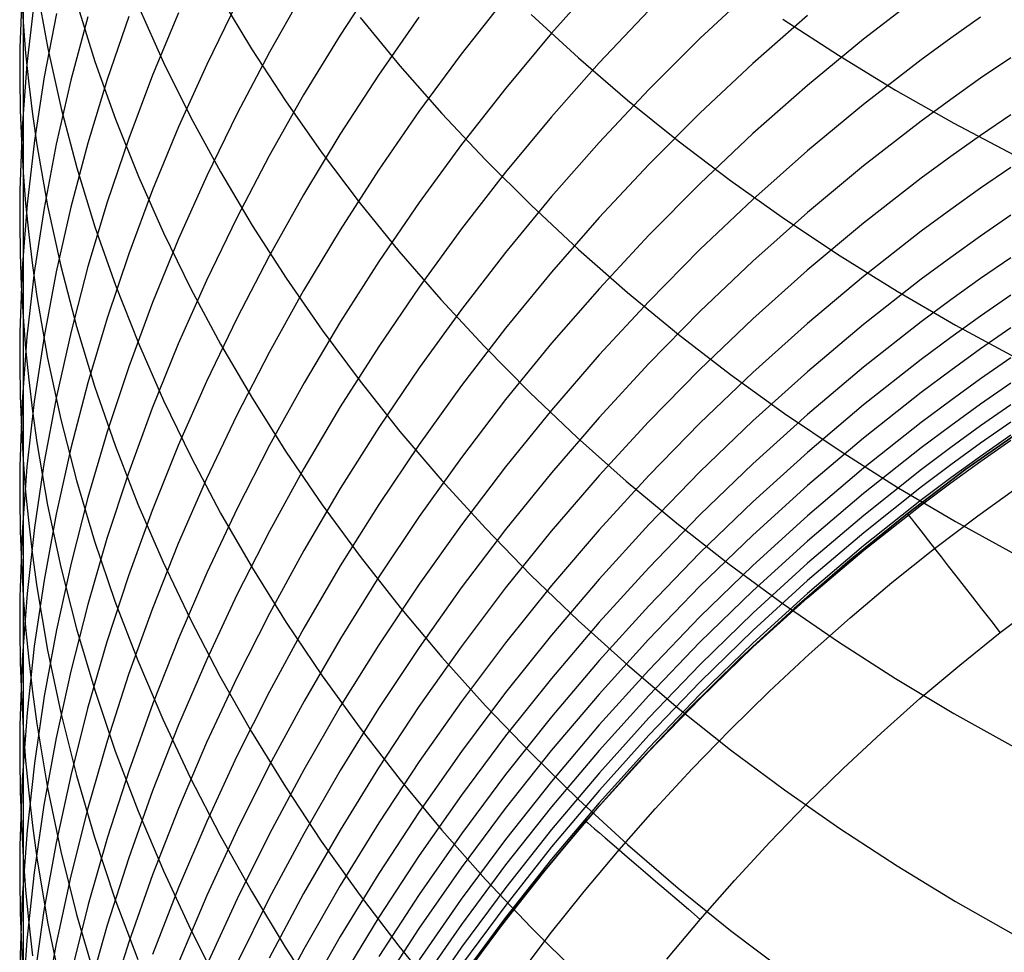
# Model space of a CAD drawing. Extents: x -383 to 1849, y -1185 to -529.
# Tile 441 of 656: x 397.01 to 403.52, y -1096.02 to -1089.85. Entities that reach past the tile are written whole.
import ezdxf

# ---------------------------------------------------------------- set-up
doc = ezdxf.new("R2010")
doc.units = 0
doc.layers.add('PREDEFINITO', color=7, linetype='CONTINUOUS')

msp = doc.modelspace()

# ---------------------------------------------------------------- linework, layer by layer
at = {"layer": 'PREDEFINITO'}
for p, q in [((397.0289, -1088.8417, 627.7643), (397.0284, -1089.8662, 626.3272)), ((399.3802, -1089.5615, 609.1299), (399.1258, -1089.9508, 609.2903)), ((400.8428, -1089.5819, 604.1133), (400.5267, -1089.9371, 604.234)), ((397.0222, -1089.6207, 624.0932), (397.007, -1090.0342, 624.3514)), ((397.1201, -1089.6425, 628.312), (397.1912, -1090.0404, 628.5846)), ((401.8589, -1089.6466, 600.9107), (401.5086, -1089.9737, 601.0063)), ((397.0166, -1089.6626, 626.194), (397.0284, -1089.8662, 626.3272)), ((397.1013, -1089.7263, 622.1357), (397.0529, -1090.1438, 622.3845)), ((398.3307, -1089.6927, 635.1372), (398.5405, -1090.042, 635.4112)), ((398.886, -1089.6632, 610.908), (398.6581, -1090.0633, 611.0828)), ((400.2199, -1089.7065, 605.8057), (399.9276, -1090.0774, 605.9407)), ((402.9742, -1089.6828, 597.7796), (402.5922, -1089.9768, 597.8518)), ((397.3828, -1089.7404, 630.5747), (397.5031, -1090.1256, 630.851)), ((397.7905, -1089.7622, 632.8543), (397.9571, -1090.1312, 633.1312)), ((398.4436, -1089.737, 612.7102), (398.243, -1090.1449, 612.8987)), ((401.1695, -1089.7875, 602.5558), (400.8417, -1090.1344, 602.6656)), ((397.2483, -1089.807, 620.2091), (397.1674, -1090.2269, 620.4476)), ((397.4565, -1089.8299, 618.2924), (397.3442, -1090.2497, 618.5193)), ((397.7268, -1089.8274, 616.4051), (397.5841, -1090.2454, 616.6199)), ((398.0569, -1089.8024, 614.548), (397.8849, -1090.2168, 614.7501)), ((399.2584, -1089.8341, 637.6664), (399.5226, -1090.1552, 637.9304)), ((399.6471, -1089.8316, 607.5324), (399.3798, -1090.2162, 607.6817)), ((400.3902, -1089.8142, 640.1539), (400.7034, -1090.1014, 640.4012)), ((402.2201, -1089.8215, 599.3785), (401.859, -1090.1388, 599.4641)), ((402.0572, -1089.8445, 642.7816), (402.4247, -1090.0841, 642.9985)), ((403.366, -1089.8324, 596.2633), (403.1687, -1089.9717, 596.2944)), ((397.0284, -1089.8662, 626.3272), (397.028, -1090.86, 624.8682)), ((397.0284, -1089.8662, 626.3272), (397.0445, -1090.0695, 626.4603)), ((399.1258, -1089.9508, 609.2903), (398.8844, -1090.3472, 609.4539)), ((400.5267, -1089.9371, 604.234), (400.2224, -1090.3019, 604.3583)), ((401.5086, -1089.9737, 601.0063), (401.1695, -1090.3119, 601.1056)), ((402.5922, -1089.9768, 597.8518), (402.2206, -1090.2835, 597.9276)), ((403.1687, -1089.9717, 596.2944), (402.9739, -1090.1144, 596.3263)), ((397.007, -1090.0342, 624.3514), (397.0058, -1090.2408, 624.4806)), ((397.1912, -1090.0404, 628.5846), (397.2791, -1090.4362, 628.8562)), ((398.5405, -1090.042, 635.4112), (398.7642, -1090.3859, 635.6815)), ((397.0445, -1090.0695, 626.4603), (397.065, -1090.2726, 626.5933)), ((398.6581, -1090.0633, 611.0828), (398.4437, -1090.4696, 611.2607)), ((399.9276, -1090.0774, 605.9407), (399.6477, -1090.4568, 606.079)), ((400.7034, -1090.1014, 640.4012), (401.0281, -1090.3807, 640.6421)), ((402.4247, -1090.0841, 642.9985), (402.8022, -1090.3142, 643.2074)), ((402.9739, -1090.1144, 596.3263), (402.5918, -1090.4098, 596.3928)), ((403.5663, -1090.1004, 594.7745), (403.3664, -1090.2368, 594.8021)), ((397.0529, -1090.1438, 622.3845), (397.0211, -1090.562, 622.634)), ((397.5031, -1090.1256, 630.851), (397.6392, -1090.5075, 631.1253)), ((397.9571, -1090.1312, 633.1312), (398.1386, -1090.496, 633.4053)), ((398.243, -1090.1449, 612.8987), (398.0565, -1090.5581, 613.09)), ((399.5226, -1090.1552, 637.9304), (399.7995, -1090.4698, 638.1893)), ((400.8417, -1090.1344, 602.6656), (400.5255, -1090.4914, 602.779)), ((401.859, -1090.1388, 599.4641), (401.5087, -1090.4677, 599.5532)), ((397.0058, -1090.2408, 624.4806), (397.0089, -1090.4474, 624.6098)), ((397.1674, -1090.2269, 620.4476), (397.1026, -1090.6482, 620.6872)), ((397.5841, -1090.2454, 616.6199), (397.4564, -1090.6666, 616.8367)), ((397.8849, -1090.2168, 614.7501), (397.7274, -1090.6354, 614.9546)), ((399.3798, -1090.2162, 607.6817), (399.1253, -1090.6086, 607.8343)), ((403.3664, -1090.2368, 594.8021), (403.1689, -1090.3766, 594.8305)), ((397.065, -1090.2726, 626.5933), (397.0899, -1090.4752, 626.7261)), ((397.3442, -1090.2497, 618.5193), (397.2475, -1090.672, 618.7479)), ((400.2224, -1090.3019, 604.3583), (399.9303, -1090.6758, 604.486)), ((401.1695, -1090.3119, 601.1056), (400.8416, -1090.6609, 601.2085)), ((402.2206, -1090.2835, 597.9276), (401.8596, -1090.6024, 598.0068)), ((398.8844, -1090.3472, 609.4539), (398.6564, -1090.7503, 609.6206)), ((402.8022, -1090.3142, 643.2074), (403.1895, -1090.5344, 643.4079)), ((403.1689, -1090.3766, 594.8305), (402.974, -1090.5199, 594.8597)), ((397.2791, -1090.4362, 628.8562), (397.3833, -1090.8294, 629.1263)), ((398.7642, -1090.3859, 635.6815), (399.0016, -1090.7242, 635.9476)), ((401.0281, -1090.3807, 640.6421), (401.364, -1090.6517, 640.8764)), ((402.5918, -1090.4098, 596.3928), (402.2201, -1090.7179, 596.4626)), ((397.0089, -1090.4474, 624.6098), (397.0163, -1090.6538, 624.739)), ((397.0899, -1090.4752, 626.7261), (397.1189, -1090.6775, 626.8588)), ((397.6392, -1090.5075, 631.1253), (397.7908, -1090.8859, 631.3975)), ((398.1386, -1090.496, 633.4053), (398.3347, -1090.8561, 633.6762)), ((398.4437, -1090.4696, 611.2607), (398.2433, -1090.8816, 611.4413)), ((399.6477, -1090.4568, 606.079), (399.3803, -1090.8444, 606.2208)), ((399.7995, -1090.4698, 638.1893), (400.0888, -1090.7773, 638.4428)), ((400.5255, -1090.4914, 602.779), (400.2211, -1090.8581, 602.8959)), ((401.5087, -1090.4677, 599.5532), (401.1696, -1090.8079, 599.6457)), ((403.5659, -1090.478, 593.3033), (403.366, -1090.6148, 593.3283)), ((397.0211, -1090.562, 622.634), (397.0062, -1090.9805, 622.884)), ((398.0565, -1090.5581, 613.09), (397.8844, -1090.976, 613.2837)), ((402.974, -1090.5199, 594.8597), (402.5918, -1090.8163, 594.9206)), ((403.1895, -1090.5344, 643.4079), (403.5861, -1090.7445, 643.5997)), ((397.7274, -1090.6354, 614.9546), (397.5847, -1091.0578, 615.1613)), ((399.1253, -1090.6086, 607.8343), (398.884, -1091.008, 607.99)), ((401.8596, -1090.6024, 598.0068), (401.5094, -1090.9331, 598.0894)), ((403.366, -1090.6148, 593.3283), (403.1685, -1090.7551, 593.3541)), ((397.0163, -1090.6538, 624.739), (397.028, -1090.86, 624.8682)), ((397.1026, -1090.6482, 620.6872), (397.0541, -1091.0707, 620.9277)), ((397.1189, -1090.6775, 626.8588), (397.1898, -1091.0805, 627.1234)), ((397.2475, -1090.672, 618.7479), (397.1666, -1091.0962, 618.9778)), ((397.4564, -1090.6666, 616.8367), (397.3442, -1091.0908, 617.0552)), ((399.9303, -1090.6758, 604.486), (399.6505, -1091.0585, 604.6171)), ((400.8416, -1090.6609, 601.2085), (400.5254, -1091.02, 601.3147)), ((401.364, -1090.6517, 640.8764), (401.7108, -1090.9141, 641.1036)), ((398.6564, -1090.7503, 609.6206), (398.4421, -1091.1596, 609.7902)), ((399.0016, -1090.7242, 635.9476), (399.2523, -1091.0564, 636.2094)), ((402.2201, -1090.7179, 596.4626), (401.859, -1091.0382, 596.5356)), ((403.1685, -1090.7551, 593.3541), (402.9735, -1090.8988, 593.3807)), ((397.3833, -1090.8294, 629.1263), (397.5036, -1091.2198, 629.3948)), ((400.0888, -1090.7773, 638.4428), (400.3902, -1091.0774, 638.6907)), ((401.1696, -1090.8079, 599.6457), (400.8418, -1091.1589, 599.7416)), ((402.5918, -1090.8163, 594.9206), (402.2199, -1091.1256, 594.9845)), ((403.5658, -1090.8272, 591.8296), (403.366, -1090.9646, 591.8522)), ((397.028, -1090.86, 624.8682), (397.0442, -1091.066, 624.9973)), ((397.028, -1090.86, 624.8682), (397.028, -1092.7628, 621.8944)), ((397.7908, -1090.8859, 631.3975), (397.9575, -1091.2603, 631.6671)), ((398.2433, -1090.8816, 611.4413), (398.0569, -1091.2989, 611.6245)), ((398.3347, -1090.8561, 633.6762), (398.5449, -1091.2111, 633.9437)), ((399.3803, -1090.8444, 606.2208), (399.1259, -1091.2397, 606.3656)), ((400.2211, -1090.8581, 602.8959), (399.9289, -1091.234, 603.016)), ((402.9735, -1090.8988, 593.3807), (402.5912, -1091.1962, 593.4361)), ((401.5094, -1090.9331, 598.0894), (401.1703, -1091.2751, 598.1752)), ((401.7108, -1090.9141, 641.1036), (402.0681, -1091.1675, 641.3235)), ((403.366, -1090.9646, 591.8522), (403.1686, -1091.1055, 591.8754)), ((397.0062, -1090.9805, 622.884), (397.0051, -1091.1897, 623.0091)), ((397.8844, -1090.976, 613.2837), (397.7269, -1091.3983, 613.4797)), ((398.884, -1091.008, 607.99), (398.656, -1091.4143, 608.1487)), ((400.5254, -1091.02, 601.3147), (400.2211, -1091.389, 601.4242)), ((397.0541, -1091.0707, 620.9277), (397.0221, -1091.4938, 621.169)), ((397.0442, -1091.066, 624.9973), (397.0647, -1091.2716, 625.1262)), ((397.1666, -1091.0962, 618.9778), (397.1019, -1091.522, 619.2089)), ((397.1898, -1091.0805, 627.1234), (397.2773, -1091.4814, 627.387)), ((397.3442, -1091.0908, 617.0552), (397.2475, -1091.5175, 617.2754)), ((397.5847, -1091.0578, 615.1613), (397.4572, -1091.4836, 615.3699)), ((399.2523, -1091.0564, 636.2094), (399.516, -1091.3822, 636.4665)), ((399.6505, -1091.0585, 604.6171), (399.3833, -1091.4493, 604.7513)), ((400.3902, -1091.0774, 638.6907), (400.7034, -1091.3699, 638.9326)), ((401.859, -1091.0382, 596.5356), (401.5087, -1091.3705, 596.6118)), ((398.4421, -1091.1596, 609.7902), (398.2416, -1091.5747, 609.9625)), ((400.8418, -1091.1589, 599.7416), (400.5256, -1091.5201, 599.8406)), ((402.2199, -1091.1256, 594.9845), (401.8587, -1091.4472, 595.0515)), ((403.1686, -1091.1055, 591.8754), (402.9738, -1091.2498, 591.8994)), ((403.5662, -1091.1433, 590.3845), (403.3663, -1091.2812, 590.4043)), ((397.0051, -1091.1897, 623.0091), (397.0083, -1091.3988, 623.1343)), ((397.5036, -1091.2198, 629.3948), (397.6396, -1091.6068, 629.6613)), ((398.5449, -1091.2111, 633.9437), (398.7691, -1091.5608, 634.2075)), ((402.0681, -1091.1675, 641.3235), (402.4358, -1091.4116, 641.5358)), ((402.5912, -1091.1962, 593.4361), (402.2193, -1091.5065, 593.4943)), ((397.0647, -1091.2716, 625.1262), (397.0895, -1091.4769, 625.2551)), ((397.9575, -1091.2603, 631.6671), (398.139, -1091.6304, 631.934)), ((399.1259, -1091.2397, 606.3656), (398.8846, -1091.6423, 606.5134)), ((399.9289, -1091.234, 603.016), (399.649, -1091.6187, 603.1393)), ((401.1703, -1091.2751, 598.1752), (400.8426, -1091.628, 598.2642)), ((402.9738, -1091.2498, 591.8994), (402.5917, -1091.5483, 591.9493)), ((403.3663, -1091.2812, 590.4043), (403.1689, -1091.4226, 590.4248)), ((398.0569, -1091.2989, 611.6245), (397.8848, -1091.7209, 611.8101)), ((397.0083, -1091.3988, 623.1343), (397.0158, -1091.6078, 623.2594)), ((397.7269, -1091.3983, 613.4797), (397.5842, -1091.8244, 613.6779)), ((398.656, -1091.4143, 608.1487), (398.4416, -1091.8268, 608.3102)), ((399.516, -1091.3822, 636.4665), (399.7924, -1091.7013, 636.7187)), ((400.2211, -1091.389, 601.4242), (399.9288, -1091.7671, 601.5367)), ((400.7034, -1091.3699, 638.9326), (401.0282, -1091.6542, 639.1683)), ((401.5087, -1091.3705, 596.6118), (401.1696, -1091.714, 596.6909)), ((402.4358, -1091.4116, 641.5358), (402.8134, -1091.6459, 641.7403)), ((397.0895, -1091.4769, 625.2551), (397.1185, -1091.6817, 625.3837)), ((397.2773, -1091.4814, 627.387), (397.3811, -1091.8797, 627.6492)), ((397.4572, -1091.4836, 615.3699), (397.3449, -1091.9123, 615.5803)), ((399.3833, -1091.4493, 604.7513), (399.1289, -1091.8479, 604.8885)), ((401.8587, -1091.4472, 595.0515), (401.5083, -1091.7808, 595.1214)), ((403.1689, -1091.4226, 590.4248), (402.974, -1091.5674, 590.4458)), ((403.5659, -1091.4243, 588.9464), (403.366, -1091.5625, 588.9632)), ((397.0221, -1091.4938, 621.169), (397.007, -1091.9171, 621.4107)), ((397.1019, -1091.522, 619.2089), (397.0534, -1091.949, 619.441)), ((397.2475, -1091.5175, 617.2754), (397.1666, -1091.9462, 617.4969)), ((400.5256, -1091.5201, 599.8406), (400.2213, -1091.8912, 599.9427)), ((402.2193, -1091.5065, 593.4943), (401.858, -1091.8293, 593.5553)), ((402.5917, -1091.5483, 591.9493), (402.22, -1091.8599, 592.0018)), ((397.0158, -1091.6078, 623.2594), (397.0277, -1091.8165, 623.3845)), ((397.6396, -1091.6068, 629.6613), (397.7911, -1091.9902, 629.9257)), ((398.2416, -1091.5747, 609.9625), (398.0551, -1091.9951, 610.1372)), ((398.7691, -1091.5608, 634.2075), (399.007, -1091.9048, 634.4674)), ((402.974, -1091.5674, 590.4458), (402.5918, -1091.8672, 590.4898)), ((403.366, -1091.5625, 588.9632), (403.1687, -1091.7042, 588.9805)), ((397.1185, -1091.6817, 625.3837), (397.1893, -1092.09, 625.6404)), ((398.139, -1091.6304, 631.934), (398.3351, -1091.9958, 632.1978)), ((398.8846, -1091.6423, 606.5134), (398.6566, -1092.0517, 606.6641)), ((399.649, -1091.6187, 603.1393), (399.3817, -1092.0116, 603.2655)), ((400.8426, -1091.628, 598.2642), (400.5265, -1091.9911, 598.3561)), ((401.0282, -1091.6542, 639.1683), (401.3641, -1091.9302, 639.3974)), ((402.8134, -1091.6459, 641.7403), (403.2007, -1091.8703, 641.9366)), ((403.5658, -1091.6722, 587.5111), (403.366, -1091.8107, 587.5248)), ((397.8848, -1091.7209, 611.8101), (397.7273, -1092.1472, 611.998)), ((399.7924, -1091.7013, 636.7187), (400.0813, -1092.0133, 636.9657)), ((401.1696, -1091.714, 596.6909), (400.8418, -1092.0685, 596.773)), ((403.1687, -1091.7042, 588.9805), (402.9739, -1091.8494, 588.9983)), ((399.9288, -1091.7671, 601.5367), (399.6489, -1092.1541, 601.6522)), ((401.5083, -1091.7808, 595.1214), (401.1691, -1092.1257, 595.194)), ((403.366, -1091.8107, 587.5248), (403.1687, -1091.9528, 587.539)), ((397.0277, -1091.8165, 623.3845), (397.044, -1092.0251, 623.5095)), ((397.5842, -1091.8244, 613.6779), (397.4566, -1092.2539, 613.8779)), ((398.4416, -1091.8268, 608.3102), (398.2411, -1092.2451, 608.4742)), ((399.1289, -1091.8479, 604.8885), (398.8877, -1092.2538, 605.0285)), ((401.858, -1091.8293, 593.5553), (401.5076, -1092.164, 593.619)), ((402.22, -1091.8599, 592.0018), (401.8588, -1092.1839, 592.0568)), ((402.5918, -1091.8672, 590.4898), (402.22, -1092.18, 590.5361)), ((402.9739, -1091.8494, 588.9983), (402.5918, -1092.1498, 589.0356)), ((403.2007, -1091.8703, 641.9366), (403.5973, -1092.0842, 642.1244)), ((397.007, -1091.9171, 621.4107), (397.0058, -1092.1288, 621.5316)), ((397.3449, -1091.9123, 615.5803), (397.2482, -1092.3435, 615.7921)), ((397.3811, -1091.8797, 627.6492), (397.501, -1092.2751, 627.9098)), ((399.007, -1091.9048, 634.4674), (399.2581, -1092.2426, 634.723)), ((400.2213, -1091.8912, 599.9427), (399.929, -1092.2715, 600.0477)), ((401.3641, -1091.9302, 639.3974), (401.7109, -1092.1974, 639.6198)), ((403.5661, -1091.8898, 586.063), (403.3661, -1092.0285, 586.0737)), ((397.0534, -1091.949, 619.441), (397.0215, -1092.3767, 619.6738)), ((397.1666, -1091.9462, 617.4969), (397.1018, -1092.3765, 617.7196)), ((397.7911, -1091.9902, 629.9257), (397.9577, -1092.3696, 630.1876)), ((398.0551, -1091.9951, 610.1372), (397.8831, -1092.4203, 610.3143)), ((398.3351, -1091.9958, 632.1978), (398.5454, -1092.3561, 632.4583)), ((400.5265, -1091.9911, 598.3561), (400.2222, -1092.3641, 598.4508)), ((403.1687, -1091.9528, 587.539), (402.9738, -1092.0983, 587.5536)), ((397.044, -1092.0251, 623.5095), (397.0646, -1092.2333, 623.6344)), ((398.6566, -1092.0517, 606.6641), (398.4422, -1092.4674, 606.8173)), ((399.3817, -1092.0116, 603.2655), (399.1272, -1092.4124, 603.3946)), ((400.0813, -1092.0133, 636.9657), (400.3822, -1092.3178, 637.2071)), ((400.8418, -1092.0685, 596.773), (400.5256, -1092.4333, 596.8578)), ((403.3661, -1092.0285, 586.0737), (403.1687, -1092.1708, 586.0849)), ((397.0058, -1092.1288, 621.5316), (397.0089, -1092.3403, 621.6526)), ((397.1893, -1092.09, 625.6404), (397.2767, -1092.4961, 625.896)), ((401.1691, -1092.1257, 595.194), (400.8413, -1092.4816, 595.2694)), ((402.9738, -1092.0983, 587.5536), (402.5917, -1092.3994, 587.5842)), ((403.5662, -1092.0875, 584.5361), (403.3663, -1092.2266, 584.5442)), ((397.7273, -1092.1472, 611.998), (397.5847, -1092.5775, 612.1878)), ((399.6489, -1092.1541, 601.6522), (399.3816, -1092.5495, 601.7706)), ((401.5076, -1092.164, 593.619), (401.1683, -1092.5101, 593.6852)), ((401.8588, -1092.1839, 592.0568), (401.5086, -1092.5198, 592.1143)), ((401.7109, -1092.1974, 639.6198), (402.0682, -1092.4554, 639.835)), ((402.22, -1092.18, 590.5361), (401.8588, -1092.5054, 590.5847)), ((402.5918, -1092.1498, 589.0356), (402.2201, -1092.4633, 589.0749)), ((403.1687, -1092.1708, 586.0849), (402.9737, -1092.3165, 586.0965)), ((397.0646, -1092.2333, 623.6344), (397.0896, -1092.4411, 623.7593)), ((397.4566, -1092.2539, 613.8779), (397.3443, -1092.6864, 614.0796)), ((398.2411, -1092.2451, 608.4742), (398.0547, -1092.6688, 608.6406)), ((398.8877, -1092.2538, 605.0285), (398.6597, -1092.6665, 605.1712)), ((399.2581, -1092.2426, 634.723), (399.5223, -1092.574, 634.974)), ((403.3663, -1092.2266, 584.5442), (403.1688, -1092.3692, 584.5527)), ((403.5657, -1092.2556, 583.002), (403.3659, -1092.3947, 583.0076)), ((397.501, -1092.2751, 627.9098), (397.6366, -1092.6671, 628.1685)), ((399.929, -1092.2715, 600.0477), (399.6491, -1092.6608, 600.1555)), ((400.3822, -1092.3178, 637.2071), (400.695, -1092.6144, 637.4428)), ((402.9737, -1092.3165, 586.0965), (402.5914, -1092.6181, 586.1208)), ((397.0215, -1092.3767, 619.6738), (397.0065, -1092.8047, 619.907)), ((397.0089, -1092.3403, 621.6526), (397.0163, -1092.5516, 621.7735)), ((397.1018, -1092.3765, 617.7196), (397.0534, -1092.808, 617.9432)), ((397.2482, -1092.3435, 615.7921), (397.1674, -1092.7767, 616.0053)), ((397.9577, -1092.3696, 630.1876), (398.1392, -1092.7445, 630.4468)), ((398.5454, -1092.3561, 632.4583), (398.7697, -1092.711, 632.7152)), ((400.2222, -1092.3641, 598.4508), (399.9301, -1092.7465, 598.5483)), ((402.5917, -1092.3994, 587.5842), (402.22, -1092.7136, 587.6166)), ((403.1688, -1092.3692, 584.5527), (402.9739, -1092.5153, 584.5614)), ((403.3659, -1092.3947, 583.0076), (403.1685, -1092.5374, 583.0135)), ((403.5661, -1092.3984, 581.4695), (403.3663, -1092.5378, 581.4727)), ((397.0896, -1092.4411, 623.7593), (397.1188, -1092.6486, 623.8839)), ((397.8831, -1092.4203, 610.3143), (397.7256, -1092.85, 610.4936)), ((399.1272, -1092.4124, 603.3946), (398.8859, -1092.8205, 603.5264)), ((400.5256, -1092.4333, 596.8578), (400.2213, -1092.808, 596.9452)), ((402.2201, -1092.4633, 589.0749), (401.859, -1092.7893, 589.1163)), ((402.0682, -1092.4554, 639.835), (402.4359, -1092.7039, 640.0428)), ((397.2767, -1092.4961, 625.896), (397.3805, -1092.8996, 626.1503)), ((398.4422, -1092.4674, 606.8173), (398.2417, -1092.8889, 606.9731)), ((400.8413, -1092.4816, 595.2694), (400.5251, -1092.848, 595.3473)), ((401.1683, -1092.5101, 593.6852), (400.8404, -1092.8673, 593.754)), ((401.5086, -1092.5198, 592.1143), (401.1694, -1092.8673, 592.1742)), ((401.8588, -1092.5054, 590.5847), (401.5085, -1092.8428, 590.6355)), ((402.9739, -1092.5153, 584.5614), (402.5917, -1092.8177, 584.5799)), ((403.5661, -1092.5133, 579.9402), (403.3664, -1092.6528, 579.9406)), ((397.0163, -1092.5516, 621.7735), (397.028, -1092.7628, 621.8944)), ((397.5847, -1092.5775, 612.1878), (397.4571, -1093.0112, 612.3795)), ((399.3816, -1092.5495, 601.7706), (399.1272, -1092.9527, 601.8916)), ((399.5223, -1092.574, 634.974), (399.7992, -1092.8985, 635.2203)), ((403.1685, -1092.5374, 583.0135), (402.9737, -1092.6835, 583.0197)), ((403.3663, -1092.5378, 581.4727), (403.169, -1092.6808, 581.4761)), ((403.2695, -1092.8255, 575.188), (403.6686, -1092.5457, 575.188)), ((403.2695, -1092.8255, 0.688), (403.6686, -1092.5457, 0.688)), ((403.6686, -1092.5457, 287.438), (403.2695, -1092.8255, 287.438)), ((397.1188, -1092.6486, 623.8839), (397.1899, -1093.0621, 624.1327)), ((400.695, -1092.6144, 637.4428), (401.0193, -1092.9029, 637.6724)), ((402.5914, -1092.6181, 586.1208), (402.2194, -1092.9329, 586.1467)), ((403.3664, -1092.6528, 579.9406), (403.1691, -1092.7958, 579.9412)), ((403.5664, -1092.6004, 578.3149), (403.3665, -1092.7396, 578.3116)), ((403.367, -1092.7721, 575.909), (403.5669, -1092.6335, 575.9222)), ((397.3443, -1092.6864, 614.0796), (397.2476, -1093.1214, 614.2828)), ((397.6366, -1092.6671, 628.1685), (397.7876, -1093.0554, 628.4252)), ((398.0547, -1092.6688, 608.6406), (397.8826, -1093.0974, 608.8093)), ((398.6597, -1092.6665, 605.1712), (398.4453, -1093.0856, 605.3164)), ((398.7697, -1092.711, 632.7152), (399.0076, -1093.0601, 632.9683)), ((399.6491, -1092.6608, 600.1555), (399.3818, -1093.0584, 600.266)), ((402.22, -1092.7136, 587.6166), (401.8589, -1093.0404, 587.6507)), ((402.4359, -1092.7039, 640.0428), (402.8135, -1092.9426, 640.2429)), ((402.9737, -1092.6835, 583.0197), (402.5916, -1092.986, 583.0329)), ((403.169, -1092.6808, 581.4761), (402.9743, -1092.8272, 581.4797)), ((397.028, -1092.7628, 621.8944), (397.0279, -1094.5368, 618.8423)), ((397.028, -1092.7628, 621.8944), (397.0442, -1092.9736, 622.0153)), ((397.1674, -1092.7767, 616.0053), (397.1026, -1093.2114, 616.2196)), ((398.1392, -1092.7445, 630.4468), (398.3352, -1093.1147, 630.7031)), ((399.9301, -1092.7465, 598.5483), (399.6502, -1093.1378, 598.6484)), ((401.859, -1092.7893, 589.1163), (401.5087, -1093.1274, 589.1596)), ((403.3665, -1092.7396, 578.3116), (403.1691, -1092.8822, 578.3083)), ((403.1695, -1092.9142, 575.8956), (403.367, -1092.7721, 575.909)), ((397.0065, -1092.8047, 619.907), (397.0054, -1093.0187, 620.0238)), ((397.0534, -1092.808, 617.9432), (397.0215, -1093.2402, 618.1675)), ((397.7256, -1092.85, 610.4936), (397.583, -1093.2836, 610.6748)), ((398.8859, -1092.8205, 603.5264), (398.6579, -1093.2355, 603.6607)), ((400.2213, -1092.808, 596.9452), (399.929, -1093.1922, 597.0353)), ((400.5251, -1092.848, 595.3473), (400.2208, -1093.2243, 595.4277)), ((401.5085, -1092.8428, 590.6355), (401.1693, -1093.1918, 590.6885)), ((402.5917, -1092.8177, 584.5799), (402.2199, -1093.1333, 584.5996)), ((402.9743, -1092.8272, 581.4797), (402.5923, -1093.1303, 581.4876)), ((402.8802, -1093.1191, 575.188), (403.2695, -1092.8255, 575.188)), ((402.8802, -1093.1191, 0.688), (403.2695, -1092.8255, 0.688)), ((403.2695, -1092.8255, 287.438), (402.8802, -1093.1191, 287.438)), ((403.1691, -1092.7958, 579.9412), (402.9743, -1092.9422, 579.9419)), ((397.3805, -1092.8996, 626.1503), (397.5003, -1093.3001, 626.4031)), ((398.2417, -1092.8889, 606.9731), (398.0552, -1093.3159, 607.1311)), ((399.7992, -1092.8985, 635.2203), (400.0885, -1093.2159, 635.4615)), ((400.8404, -1092.8673, 593.754), (400.5241, -1093.2349, 593.8251)), ((401.1694, -1092.8673, 592.1742), (400.8416, -1093.2258, 592.2364)), ((401.0193, -1092.9029, 637.6724), (401.3548, -1093.1829, 637.8956)), ((403.1691, -1092.8822, 578.3083), (402.9741, -1093.0284, 578.305)), ((402.9746, -1093.0597, 575.882), (403.1695, -1092.9142, 575.8956)), ((397.0442, -1092.9736, 622.0153), (397.0647, -1093.1842, 622.1361)), ((399.1272, -1092.9527, 601.8916), (398.8858, -1093.3633, 602.0151)), ((402.2194, -1092.9329, 586.1467), (401.8581, -1093.2603, 586.174)), ((402.5916, -1092.986, 583.0329), (402.2199, -1093.3016, 583.047)), ((402.9743, -1092.9422, 579.9419), (402.5923, -1093.2454, 579.9438)), ((402.8135, -1092.9426, 640.2429), (403.2008, -1093.1712, 640.435)), ((403.3477, -1093.1324, -0.0191), (403.639, -1092.9229, -0.0191)), ((397.0054, -1093.0187, 620.0238), (397.0085, -1093.2325, 620.1405)), ((397.4571, -1093.0112, 612.3795), (397.3449, -1093.4478, 612.5728)), ((401.8589, -1093.0404, 587.6507), (401.5086, -1093.3793, 587.6865)), ((402.9741, -1093.0284, 578.305), (402.5919, -1093.331, 578.2986)), ((397.1899, -1093.0621, 624.1327), (397.2777, -1093.4735, 624.3804)), ((397.8826, -1093.0974, 608.8093), (397.7251, -1093.5304, 608.98)), ((397.7876, -1093.0554, 628.4252), (397.9538, -1093.4397, 628.6794)), ((398.4453, -1093.0856, 605.3164), (398.2448, -1093.5105, 605.4639)), ((398.3352, -1093.1147, 630.7031), (398.5455, -1093.4797, 630.9561)), ((399.0076, -1093.0601, 632.9683), (399.2588, -1093.4029, 633.2172)), ((399.3818, -1093.0584, 600.266), (399.1274, -1093.4639, 600.3789)), ((402.5923, -1093.361, 575.8542), (402.9746, -1093.0597, 575.882)), ((397.2476, -1093.1214, 614.2828), (397.1667, -1093.5585, 614.4873)), ((399.6502, -1093.1378, 598.6484), (399.383, -1093.5376, 598.7509)), ((401.5087, -1093.1274, 589.1596), (401.1696, -1093.4771, 589.2048)), ((402.2199, -1093.1333, 584.5996), (401.8587, -1093.4616, 584.6206)), ((402.5923, -1093.1303, 581.4876), (402.2207, -1093.4466, 581.4962)), ((402.5007, -1093.426, 575.188), (402.8802, -1093.1191, 575.188)), ((402.5007, -1093.426, 0.688), (402.8802, -1093.1191, 0.688)), ((402.8802, -1093.1191, 287.438), (402.5007, -1093.426, 287.438)), ((403.0619, -1093.3493, -0.0191), (403.3477, -1093.1324, -0.0191)), ((403.2008, -1093.1712, 640.435), (403.5975, -1093.3891, 640.6189)), ((397.0215, -1093.2402, 618.1675), (397.0065, -1093.6727, 618.3923)), ((397.0085, -1093.2325, 620.1405), (397.0161, -1093.4463, 620.2573)), ((397.1026, -1093.2114, 616.2196), (397.0541, -1093.6474, 616.4347)), ((397.0647, -1093.1842, 622.1361), (397.0895, -1093.3944, 622.2567)), ((398.6579, -1093.2355, 603.6607), (398.4435, -1093.6569, 603.7973)), ((399.929, -1093.1922, 597.0353), (399.6492, -1093.5854, 597.1277)), ((400.2208, -1093.2243, 595.4277), (399.9285, -1093.6101, 595.5104)), ((400.0885, -1093.2159, 635.4615), (400.3899, -1093.5256, 635.6973)), ((400.5241, -1093.2349, 593.8251), (400.2196, -1093.6126, 593.8985)), ((400.8416, -1093.2258, 592.2364), (400.5254, -1093.5948, 592.3007)), ((401.1693, -1093.1918, 590.6885), (400.8415, -1093.5519, 590.7435)), ((401.3548, -1093.1829, 637.8956), (401.7013, -1093.4539, 638.1122)), ((402.5923, -1093.2454, 579.9438), (402.2207, -1093.5618, 579.9462)), ((397.583, -1093.2836, 610.6748), (397.4554, -1093.7207, 610.8577)), ((397.5003, -1093.3001, 626.4031), (397.6359, -1093.6973, 626.6541)), ((401.8581, -1093.2603, 586.174), (401.5077, -1093.5999, 586.2027)), ((402.2199, -1093.3016, 583.047), (401.8588, -1093.6299, 583.0622)), ((398.0552, -1093.3159, 607.1311), (397.8832, -1093.7478, 607.2913)), ((398.8858, -1093.3633, 602.0151), (398.6578, -1093.7808, 602.1411)), ((402.5919, -1093.331, 578.2986), (402.2201, -1093.6468, 578.2924)), ((402.2205, -1093.6756, 575.8257), (402.5923, -1093.361, 575.8542)), ((402.7789, -1093.5757, -0.0191), (403.0619, -1093.3493, -0.0191)), ((397.0895, -1093.3944, 622.2567), (397.1186, -1093.6042, 622.3772)), ((397.9538, -1093.4397, 628.6794), (398.1348, -1093.8194, 628.931)), ((399.2588, -1093.4029, 633.2172), (399.523, -1093.7392, 633.4617)), ((401.5086, -1093.3793, 587.6865), (401.1695, -1093.7298, 587.7239)), ((402.1314, -1093.7458, 575.188), (402.5007, -1093.426, 575.188)), ((402.1314, -1093.7458, 0.688), (402.5007, -1093.426, 0.688)), ((402.5007, -1093.426, 287.438), (402.1314, -1093.7458, 287.438)), ((397.0161, -1093.4463, 620.2573), (397.0279, -1093.6598, 620.374)), ((397.3449, -1093.4478, 612.5728), (397.2482, -1093.887, 612.7675)), ((397.2777, -1093.4735, 624.3804), (397.3819, -1093.8822, 624.6269)), ((398.5455, -1093.4797, 630.9561), (398.7697, -1093.8391, 631.2057)), ((399.1274, -1093.4639, 600.3789), (398.886, -1093.8769, 600.4943)), ((401.1696, -1093.4771, 589.2048), (400.8418, -1093.8379, 589.2518)), ((401.8587, -1093.4616, 584.6206), (401.5083, -1093.802, 584.6427)), ((401.7013, -1093.4539, 638.1122), (402.0583, -1093.7157, 638.3218)), ((402.2207, -1093.4466, 581.4962), (401.8597, -1093.7756, 581.5056)), ((397.1667, -1093.5585, 614.4873), (397.1019, -1093.9973, 614.6929)), ((397.7251, -1093.5304, 608.98), (397.5825, -1093.9674, 609.1526)), ((398.2448, -1093.5105, 605.4639), (398.0584, -1093.9409, 605.6136)), ((399.383, -1093.5376, 598.7509), (399.1286, -1093.9453, 598.8558)), ((400.3899, -1093.5256, 635.6973), (400.7031, -1093.8274, 635.9275)), ((400.8415, -1093.5519, 590.7435), (400.5254, -1093.9226, 590.8005)), ((402.2207, -1093.5618, 579.9462), (401.8597, -1093.891, 579.9491)), ((397.1186, -1093.6042, 622.3772), (397.1894, -1094.0223, 622.6175)), ((399.6492, -1093.5854, 597.1277), (399.3819, -1093.987, 597.2225)), ((399.9285, -1093.6101, 595.5104), (399.6487, -1094.005, 595.5954)), ((400.2196, -1093.6126, 593.8985), (399.9273, -1093.9998, 593.9741)), ((400.5254, -1093.5948, 592.3007), (400.221, -1093.9739, 592.3672)), ((401.5077, -1093.5999, 586.2027), (401.1685, -1093.9511, 586.2328)), ((401.8588, -1093.6299, 583.0622), (401.5085, -1093.9704, 583.0783)), ((402.5019, -1093.8092, -0.0191), (402.7789, -1093.5757, -0.0191)), ((397.0065, -1093.6727, 618.3923), (397.0054, -1093.8889, 618.5047)), ((397.0541, -1093.6474, 616.4347), (397.0222, -1094.084, 616.6504)), ((397.0279, -1093.6598, 620.374), (397.0442, -1093.8731, 620.4907)), ((397.6359, -1093.6973, 626.6541), (397.7868, -1094.0907, 626.9031)), ((398.4435, -1093.6569, 603.7973), (398.2429, -1094.0843, 603.9362)), ((402.2201, -1093.6468, 578.2924), (401.8588, -1093.9753, 578.2864)), ((401.8593, -1094.0028, 575.7965), (402.2205, -1093.6756, 575.8257)), ((403.497, -1093.9068, -0.312), (403.7682, -1093.7009, -0.312)), ((397.4554, -1093.7207, 610.8577), (397.3433, -1094.1608, 611.0422)), ((397.8832, -1093.7478, 607.2913), (397.7257, -1094.1842, 607.4534)), ((399.523, -1093.7392, 633.4617), (399.8, -1094.0685, 633.7016)), ((401.1695, -1093.7298, 587.7239), (400.8417, -1094.0915, 587.7629)), ((401.7726, -1094.0779, 575.188), (402.1314, -1093.7458, 575.188)), ((401.7726, -1094.0779, 0.688), (402.1314, -1093.7458, 0.688)), ((402.1314, -1093.7458, 287.438), (401.7726, -1094.0779, 287.438)), ((402.0583, -1093.7157, 638.3218), (402.4257, -1093.9679, 638.5243)), ((398.1348, -1093.8194, 628.931), (398.3303, -1094.1943, 629.1798)), ((398.6578, -1093.7808, 602.1411), (398.4434, -1094.2048, 602.2693)), ((400.7031, -1093.8274, 635.9275), (401.0278, -1094.1209, 636.1518)), ((401.5083, -1093.802, 584.6427), (401.1692, -1094.1543, 584.6661)), ((401.8597, -1093.7756, 581.5056), (401.5096, -1094.1168, 581.5158)), ((402.2309, -1094.0495, -0.0191), (402.5019, -1093.8092, -0.0191)), ((397.0054, -1093.8889, 618.5047), (397.0086, -1094.105, 618.6173)), ((397.0442, -1093.8731, 620.4907), (397.0648, -1094.086, 620.6073)), ((397.2482, -1093.887, 612.7675), (397.1673, -1094.3283, 612.9634)), ((397.3819, -1093.8822, 624.6269), (397.5021, -1094.288, 624.872)), ((398.886, -1093.8769, 600.4943), (398.658, -1094.2969, 600.6119)), ((398.7697, -1093.8391, 631.2057), (399.0075, -1094.1927, 631.4515)), ((400.8418, -1093.8379, 589.2518), (400.5256, -1094.2093, 589.3005)), ((401.8597, -1093.891, 579.9491), (401.5096, -1094.2323, 579.9526)), ((398.0584, -1093.9409, 605.6136), (397.8862, -1094.3763, 605.7653)), ((399.1286, -1093.9453, 598.8558), (398.8873, -1094.3605, 598.963)), ((400.5254, -1093.9226, 590.8005), (400.221, -1094.3035, 590.8594)), ((401.1685, -1093.9511, 586.2328), (400.8405, -1094.3135, 586.2643)), ((403.2284, -1094.1217, -0.312), (403.497, -1093.9068, -0.312)), ((397.1019, -1093.9973, 614.6929), (397.0535, -1094.4372, 614.8993)), ((397.1894, -1094.0223, 622.6175), (397.2768, -1094.4382, 622.8569)), ((397.5825, -1093.9674, 609.1526), (397.455, -1094.408, 609.3268)), ((399.3819, -1093.987, 597.2225), (399.1274, -1094.3967, 597.3194)), ((399.6487, -1094.005, 595.5954), (399.3814, -1094.4084, 595.6826)), ((399.9273, -1093.9998, 593.9741), (399.6474, -1094.3961, 594.0518)), ((400.221, -1093.9739, 592.3672), (399.9288, -1094.3625, 592.4356)), ((401.5085, -1093.9704, 583.0783), (401.1694, -1094.3226, 583.0954)), ((401.8588, -1093.9753, 578.2864), (401.5085, -1094.3161, 578.2805)), ((401.5089, -1094.3422, 575.7665), (401.8593, -1094.0028, 575.7965)), ((402.4257, -1093.9679, 638.5243), (402.803, -1094.2101, 638.7193)), ((397.0222, -1094.084, 616.6504), (397.0071, -1094.5208, 616.8666)), ((397.0648, -1094.086, 620.6073), (397.0897, -1094.2987, 620.7238)), ((397.7868, -1094.0907, 626.9031), (397.953, -1094.48, 627.1497)), ((398.2429, -1094.0843, 603.9362), (398.0564, -1094.5171, 604.0772)), ((399.8, -1094.0685, 633.7016), (400.0894, -1094.3906, 633.9366)), ((400.8417, -1094.0915, 587.7629), (400.5255, -1094.4638, 587.8034)), ((401.4246, -1094.4219, 575.188), (401.7726, -1094.0779, 575.188)), ((401.4246, -1094.4219, 0.688), (401.7726, -1094.0779, 0.688)), ((401.7726, -1094.0779, 287.438), (401.4246, -1094.4219, 287.438)), ((401.9662, -1094.2964, -0.0191), (402.2309, -1094.0495, -0.0191)), ((397.0086, -1094.105, 618.6173), (397.0161, -1094.321, 618.7298)), ((401.1692, -1094.1543, 584.6661), (400.8413, -1094.5177, 584.6905)), ((401.0278, -1094.1209, 636.1518), (401.3637, -1094.4057, 636.3699)), ((401.5096, -1094.1168, 581.5158), (401.1706, -1094.4698, 581.5267)), ((402.9652, -1094.3435, -0.312), (403.2284, -1094.1217, -0.312)), ((397.3433, -1094.1608, 611.0422), (397.2466, -1094.6036, 611.2281)), ((397.7257, -1094.1842, 607.4534), (397.5831, -1094.6246, 607.6173)), ((398.4434, -1094.2048, 602.2693), (398.2428, -1094.6348, 602.3996)), ((398.3303, -1094.1943, 629.1798), (398.5401, -1094.564, 629.4254)), ((399.0075, -1094.1927, 631.4515), (399.2586, -1094.54, 631.6933)), ((400.5256, -1094.2093, 589.3005), (400.2212, -1094.5908, 589.3509)), ((402.803, -1094.2101, 638.7193), (403.1901, -1094.4419, 638.9065)), ((397.5021, -1094.288, 624.872), (397.638, -1094.6904, 625.1154)), ((401.5096, -1094.2323, 579.9526), (401.1706, -1094.5854, 579.9566)), ((397.0161, -1094.321, 618.7298), (397.0279, -1094.5368, 618.8423)), ((397.0897, -1094.2987, 620.7238), (397.1189, -1094.5109, 620.8402)), ((397.1673, -1094.3283, 612.9634), (397.1026, -1094.7712, 613.1603)), ((398.658, -1094.2969, 600.6119), (398.4436, -1094.7234, 600.7316)), ((400.221, -1094.3035, 590.8594), (399.9288, -1094.6939, 590.9202)), ((400.8405, -1094.3135, 586.2643), (400.5243, -1094.6866, 586.297)), ((401.1694, -1094.3226, 583.0954), (400.8416, -1094.6861, 583.1134)), ((401.5085, -1094.3161, 578.2805), (401.1693, -1094.6686, 578.2749)), ((401.1697, -1094.6934, 575.7359), (401.5089, -1094.3422, 575.7665)), ((401.7078, -1094.5496, -0.0191), (401.9662, -1094.2964, -0.0191)), ((402.7076, -1094.572, -0.312), (402.9652, -1094.3435, -0.312)), ((397.455, -1094.408, 609.3268), (397.3429, -1094.8517, 609.5026)), ((397.8862, -1094.3763, 605.7653), (397.7287, -1094.8161, 605.9189)), ((398.8873, -1094.3605, 598.963), (398.6593, -1094.7828, 599.0723)), ((399.1274, -1094.3967, 597.3194), (398.8861, -1094.8139, 597.4185)), ((399.3814, -1094.4084, 595.6826), (399.127, -1094.8198, 595.7719)), ((399.6474, -1094.3961, 594.0518), (399.3801, -1094.801, 594.1315)), ((399.9288, -1094.3625, 592.4356), (399.6489, -1094.7603, 592.506)), ((400.0894, -1094.3906, 633.9366), (400.3908, -1094.7049, 634.1663)), ((401.3637, -1094.4057, 636.3699), (401.7104, -1094.6815, 636.5815)), ((397.0535, -1094.4372, 614.8993), (397.0216, -1094.878, 615.1064)), ((397.2768, -1094.4382, 622.8569), (397.3806, -1094.8515, 623.0952)), ((397.953, -1094.48, 627.1497), (398.1339, -1094.8647, 627.3938)), ((400.5255, -1094.4638, 587.8034), (400.2211, -1094.8463, 587.8454)), ((401.1706, -1094.4698, 581.5267), (400.8429, -1094.834, 581.5383)), ((401.0875, -1094.7772, 575.188), (401.4246, -1094.4219, 575.188)), ((401.0875, -1094.7772, 0.688), (401.4246, -1094.4219, 0.688)), ((401.4246, -1094.4219, 287.438), (401.0875, -1094.7772, 287.438)), ((403.1901, -1094.4419, 638.9065), (403.5865, -1094.6631, 639.0857)), ((397.0071, -1094.5208, 616.8666), (397.0059, -1094.7392, 616.9748)), ((397.0279, -1094.5368, 618.8423), (397.0442, -1094.7524, 618.9548)), ((397.0279, -1094.5368, 618.8423), (397.0283, -1095.3935, 617.2995)), ((397.1189, -1094.5109, 620.8402), (397.19, -1094.9339, 621.0724)), ((398.0564, -1094.5171, 604.0772), (397.8843, -1094.955, 604.2201)), ((399.2586, -1094.54, 631.6933), (399.5228, -1094.8806, 631.9308)), ((400.8413, -1094.5177, 584.6905), (400.5251, -1094.8918, 584.716)), ((401.456, -1094.8089, -0.0191), (401.7078, -1094.5496, -0.0191)), ((397.2466, -1094.6036, 611.2281), (397.1659, -1095.0485, 611.4152)), ((398.5401, -1094.564, 629.4254), (398.7638, -1094.9281, 629.6677)), ((400.2212, -1094.5908, 589.3509), (399.929, -1094.982, 589.403)), ((401.1706, -1094.5854, 579.9566), (400.8429, -1094.9498, 579.961)), ((402.4557, -1094.8068, -0.312), (402.7076, -1094.572, -0.312)), ((397.5831, -1094.6246, 607.6173), (397.4555, -1095.0686, 607.7828)), ((398.2428, -1094.6348, 602.3996), (398.0563, -1095.0704, 602.5319)), ((401.1693, -1094.6686, 578.2749), (400.8415, -1095.0324, 578.2694)), ((397.0059, -1094.7392, 616.9748), (397.009, -1094.9575, 617.0831)), ((397.638, -1094.6904, 625.1154), (397.7894, -1095.0891, 625.3568)), ((398.4436, -1094.7234, 600.7316), (398.2431, -1095.156, 600.8533)), ((399.9288, -1094.6939, 590.9202), (399.649, -1095.0935, 590.9826)), ((400.5243, -1094.6866, 586.297), (400.2198, -1095.0699, 586.331)), ((400.3908, -1094.7049, 634.1663), (400.7041, -1095.0112, 634.3905)), ((400.8416, -1094.6861, 583.1134), (400.5254, -1095.0602, 583.1323)), ((400.8419, -1095.0559, 575.7048), (401.1697, -1094.6934, 575.7359)), ((401.7104, -1094.6815, 636.5815), (402.0678, -1094.9478, 636.7864)), ((397.0442, -1094.7524, 618.9548), (397.0648, -1094.9676, 619.0671)), ((397.1026, -1094.7712, 613.1603), (397.0541, -1095.2152, 613.3581)), ((398.6593, -1094.7828, 599.0723), (398.4449, -1095.2116, 599.1836)), ((399.3801, -1094.801, 594.1315), (399.1256, -1095.214, 594.2132)), ((399.6489, -1094.7603, 592.506), (399.3816, -1095.1666, 592.5782)), ((400.7617, -1095.1435, 575.188), (401.0875, -1094.7772, 575.188)), ((400.7617, -1095.1435, 0.688), (401.0875, -1094.7772, 0.688)), ((401.0875, -1094.7772, 287.438), (400.7617, -1095.1435, 287.438)), ((401.211, -1095.0739, -0.0191), (401.456, -1094.8089, -0.0191)), ((402.2098, -1095.0477, -0.312), (402.4557, -1094.8068, -0.312)), ((397.3429, -1094.8517, 609.5026), (397.2463, -1095.2979, 609.6797)), ((397.3806, -1094.8515, 623.0952), (397.5004, -1095.2617, 623.3319)), ((397.7287, -1094.8161, 605.9189), (397.5859, -1095.26, 606.0742)), ((398.1339, -1094.8647, 627.3938), (398.3294, -1095.2446, 627.6352)), ((398.8861, -1094.8139, 597.4185), (398.6581, -1095.2382, 597.5196)), ((399.127, -1094.8198, 595.7719), (398.8857, -1095.2388, 595.8631)), ((400.2211, -1094.8463, 587.8454), (399.9288, -1095.2385, 587.8887)), ((400.8429, -1094.834, 581.5383), (400.5268, -1095.2089, 581.5506)), ((397.0216, -1094.878, 615.1064), (397.0066, -1095.319, 615.3139)), ((397.19, -1094.9339, 621.0724), (397.2778, -1095.3547, 621.3037)), ((398.7638, -1094.9281, 629.6677), (399.0011, -1095.2862, 629.9063)), ((399.5228, -1094.8806, 631.9308), (399.7996, -1095.2142, 632.1637)), ((400.5251, -1094.8918, 584.716), (400.2208, -1095.2762, 584.7425)), ((397.009, -1094.9575, 617.0831), (397.0165, -1095.1756, 617.1913)), ((397.0648, -1094.9676, 619.0671), (397.0897, -1095.1825, 619.1794)), ((397.8843, -1094.955, 604.2201), (397.7267, -1095.3974, 604.3648)), ((399.929, -1094.982, 589.403), (399.6491, -1095.3824, 589.4565)), ((400.8429, -1094.9498, 579.961), (400.5268, -1095.325, 579.966)), ((402.0678, -1094.9478, 636.7864), (402.4355, -1095.2044, 636.9842)), ((397.1659, -1095.0485, 611.4152), (397.1012, -1095.495, 611.6033)), ((397.4555, -1095.0686, 607.7828), (397.3433, -1095.5157, 607.9498)), ((398.0563, -1095.0704, 602.5319), (397.8842, -1095.511, 602.666)), ((400.2198, -1095.0699, 586.331), (399.9276, -1095.463, 586.3661)), ((400.5254, -1095.0602, 583.1323), (400.2211, -1095.4446, 583.1521)), ((400.8415, -1095.0324, 578.2694), (400.5253, -1095.4069, 578.2641)), ((400.5257, -1095.4291, 575.673), (400.8419, -1095.0559, 575.7048)), ((400.7041, -1095.0112, 634.3905), (401.0288, -1095.3091, 634.609)), ((401.97, -1095.2946, -0.312), (402.2098, -1095.0477, -0.312)), ((397.7894, -1095.0891, 625.3568), (397.956, -1095.4836, 625.596)), ((399.649, -1095.0935, 590.9826), (399.3818, -1095.5017, 591.0468)), ((400.9729, -1095.3445, -0.0191), (401.211, -1095.0739, -0.0191)), ((397.0165, -1095.1756, 617.1913), (397.0283, -1095.3935, 617.2995)), ((397.0897, -1095.1825, 619.1794), (397.1189, -1095.3969, 619.2916)), ((398.2431, -1095.156, 600.8533), (398.0566, -1095.5941, 600.9769)), ((399.3816, -1095.1666, 592.5782), (399.1272, -1095.5811, 592.6522)), ((400.4475, -1095.5203, 575.188), (400.7617, -1095.1435, 575.188)), ((400.4475, -1095.5203, 0.688), (400.7617, -1095.1435, 0.688)), ((400.7617, -1095.1435, 287.438), (400.4475, -1095.5203, 287.438)), ((397.0541, -1095.2152, 613.3581), (397.0222, -1095.66, 613.5565)), ((397.5859, -1095.26, 606.0742), (397.4583, -1095.7074, 606.231)), ((397.5004, -1095.2617, 623.3319), (397.636, -1095.6684, 623.5671)), ((398.4449, -1095.2116, 599.1836), (398.2443, -1095.6464, 599.2967)), ((398.3294, -1095.2446, 627.6352), (398.5391, -1095.6192, 627.8735)), ((398.6581, -1095.2382, 597.5196), (398.4437, -1095.6691, 597.6225)), ((398.8857, -1095.2388, 595.8631), (398.6577, -1095.665, 595.9561)), ((399.1256, -1095.214, 594.2132), (398.8843, -1095.6346, 594.2966)), ((399.9288, -1095.2385, 587.8887), (399.6489, -1095.6398, 587.9334)), ((399.7996, -1095.2142, 632.1637), (400.0889, -1095.5403, 632.3919)), ((400.5268, -1095.2089, 581.5506), (400.2226, -1095.5941, 581.5637)), ((402.4355, -1095.2044, 636.9842), (402.8131, -1095.4509, 637.1747)), ((397.0066, -1095.319, 615.3139), (397.0054, -1095.5395, 615.4178)), ((397.2463, -1095.2979, 609.6797), (397.1656, -1095.7464, 609.858)), ((399.0011, -1095.2862, 629.9063), (399.2518, -1095.6379, 630.141)), ((400.2208, -1095.2762, 584.7425), (399.9286, -1095.6704, 584.7701)), ((400.5268, -1095.325, 579.966), (400.2226, -1095.7104, 579.9714)), ((401.0288, -1095.3091, 634.609), (401.3648, -1095.5982, 634.8215)), ((401.7366, -1095.5471, -0.312), (401.97, -1095.2946, -0.312)), ((397.0283, -1095.3935, 617.2995), (397.028, -1096.2001, 615.7296)), ((397.0283, -1095.3935, 617.2995), (397.0444, -1095.6112, 617.4077)), ((397.1189, -1095.3969, 619.2916), (397.1901, -1095.8245, 619.5154)), ((397.2778, -1095.3547, 621.3037), (397.3819, -1095.7729, 621.5339)), ((397.7267, -1095.3974, 604.3648), (397.584, -1095.8439, 604.5111)), ((399.6491, -1095.3824, 589.4565), (399.3818, -1095.7914, 589.5116)), ((400.7419, -1095.6203, -0.0191), (400.9729, -1095.3445, -0.0191)), ((399.9276, -1095.463, 586.3661), (399.6476, -1095.8653, 586.4024)), ((400.2211, -1095.4446, 583.1521), (399.9288, -1095.8387, 583.1726)), ((400.5253, -1095.4069, 578.2641), (400.221, -1095.7918, 578.2591)), ((400.2213, -1095.8125, 575.6408), (400.5257, -1095.4291, 575.673)), ((402.8131, -1095.4509, 637.1747), (403.2004, -1095.6868, 637.3577)), ((397.1012, -1095.495, 611.6033), (397.0529, -1095.9428, 611.7922)), ((397.3433, -1095.5157, 607.9498), (397.2467, -1095.9654, 608.1181)), ((397.8842, -1095.511, 602.666), (397.7266, -1095.9562, 602.8018)), ((397.956, -1095.4836, 625.596), (398.1374, -1095.8736, 625.8328)), ((399.3818, -1095.5017, 591.0468), (399.1274, -1095.9181, 591.1125)), ((400.1451, -1095.907, 575.188), (400.4475, -1095.5203, 575.188)), ((400.1451, -1095.907, 0.688), (400.4475, -1095.5203, 0.688)), ((400.4475, -1095.5203, 287.438), (400.1451, -1095.907, 287.438)), ((397.0054, -1095.5395, 615.4178), (397.0086, -1095.7599, 615.5218)), ((399.1272, -1095.5811, 592.6522), (398.8858, -1096.0033, 592.7279)), ((400.0889, -1095.5403, 632.3919), (400.3903, -1095.8587, 632.615)), ((401.5096, -1095.805, -0.312), (401.7366, -1095.5471, -0.312)), ((397.0444, -1095.6112, 617.4077), (397.065, -1095.8285, 617.5157)), ((398.0566, -1095.5941, 600.9769), (397.8844, -1096.0373, 601.1022)), ((398.2443, -1095.6464, 599.2967), (398.0579, -1096.0869, 599.4116)), ((398.5391, -1095.6192, 627.8735), (398.7628, -1095.9881, 628.1086)), ((398.8843, -1095.6346, 594.2966), (398.6563, -1096.0623, 594.3817)), ((399.2518, -1095.6379, 630.141), (399.5154, -1095.9829, 630.3716)), ((399.6489, -1095.6398, 587.9334), (399.3816, -1096.0499, 587.9794)), ((400.2226, -1095.5941, 581.5637), (399.9305, -1095.9891, 581.5773)), ((400.5179, -1095.9014, -0.0191), (400.7419, -1095.6203, -0.0191)), ((401.3648, -1095.5982, 634.8215), (401.7116, -1095.8781, 635.0276)), ((397.0222, -1095.66, 613.5565), (397.0071, -1096.105, 613.7553)), ((397.4583, -1095.7074, 606.231), (397.3459, -1096.158, 606.3892)), ((397.636, -1095.6684, 623.5671), (397.787, -1096.0714, 623.8003)), ((398.4437, -1095.6691, 597.6225), (398.2431, -1096.106, 597.7272)), ((398.6577, -1095.665, 595.9561), (398.4434, -1096.0977, 596.0509)), ((399.9286, -1095.6704, 584.7701), (399.6488, -1096.0738, 584.7986)), ((400.2226, -1095.7104, 579.9714), (399.9305, -1096.1055, 579.9773)), ((403.2004, -1095.6868, 637.3577), (403.5971, -1095.9119, 637.5328)), ((397.0086, -1095.7599, 615.5218), (397.0161, -1095.9801, 615.6257)), ((397.1656, -1095.7464, 609.858), (397.1009, -1096.1965, 610.0372)), ((397.3819, -1095.7729, 621.5339), (397.5021, -1096.1881, 621.7628)), ((397.065, -1095.8285, 617.5157), (397.0898, -1096.0454, 617.6237)), ((397.1901, -1095.8245, 619.5154), (397.2778, -1096.2498, 619.7384)), ((397.584, -1095.8439, 604.5111), (397.4564, -1096.294, 604.6589)), ((399.3818, -1095.7914, 589.5116), (399.1273, -1096.2087, 589.568)), ((399.9288, -1095.8387, 583.1726), (399.6489, -1096.2421, 583.194)), ((400.221, -1095.7918, 578.2591), (399.9288, -1096.1864, 578.2542)), ((399.9291, -1096.2057, 575.608), (400.2213, -1095.8125, 575.6408)), ((401.2892, -1096.0682, -0.312), (401.5096, -1095.805, -0.312)), ((398.1374, -1095.8736, 625.8328), (398.3333, -1096.2586, 626.067)), ((399.1274, -1095.9181, 591.1125), (398.8861, -1096.3422, 591.1798)), ((399.6476, -1095.8653, 586.4024), (399.3803, -1096.2763, 586.4399)), ((399.8549, -1096.3033, 575.188), (400.1451, -1095.907, 575.188)), ((399.8549, -1096.3033, 0.688), (400.1451, -1095.907, 0.688)), ((400.1451, -1095.907, 287.438), (399.8549, -1096.3033, 287.438)), ((400.3008, -1096.1874, -0.0191), (400.5179, -1095.9014, -0.0191)), ((400.3903, -1095.8587, 632.615), (400.7035, -1096.169, 632.8328)), ((401.7116, -1095.8781, 635.0276), (402.0691, -1096.1484, 635.2272)), ((397.0161, -1095.9801, 615.6257), (397.028, -1096.2001, 615.7296)), ((397.0529, -1095.9428, 611.7922), (397.0211, -1096.3914, 611.9818)), ((397.2467, -1095.9654, 608.1181), (397.1659, -1096.4173, 608.2875)), ((397.7266, -1095.9562, 602.8018), (397.5839, -1096.4055, 602.9391)), ((399.5154, -1095.9829, 630.3716), (399.7918, -1096.3207, 630.5978)), ((398.8858, -1096.0033, 592.7279), (398.6578, -1096.4325, 592.8051)), ((398.7628, -1095.9881, 628.1086), (399, -1096.3509, 628.3401)), ((399.9305, -1095.9891, 581.5773), (399.6507, -1096.3933, 581.5917))]:
    msp.add_line(p, q, dxfattribs=at)
at = {"layer": 'PREDEFINITO', "extrusion": (-0.788274, -0.615324, -6.55851e-11)}
msp.add_arc((1110.5798, 0.6881, 355.0414), 1, 180.00207, 270.00207, dxfattribs=at)
at = {"layer": 'PREDEFINITO', "extrusion": (-0.651285, -0.758833, -1.17362e-10)}
msp.add_arc((1018.3604, 0.6881, 570.0357), 1, 180.0027, 270.0027, dxfattribs=at)

doc.saveas('drawing.dxf')
